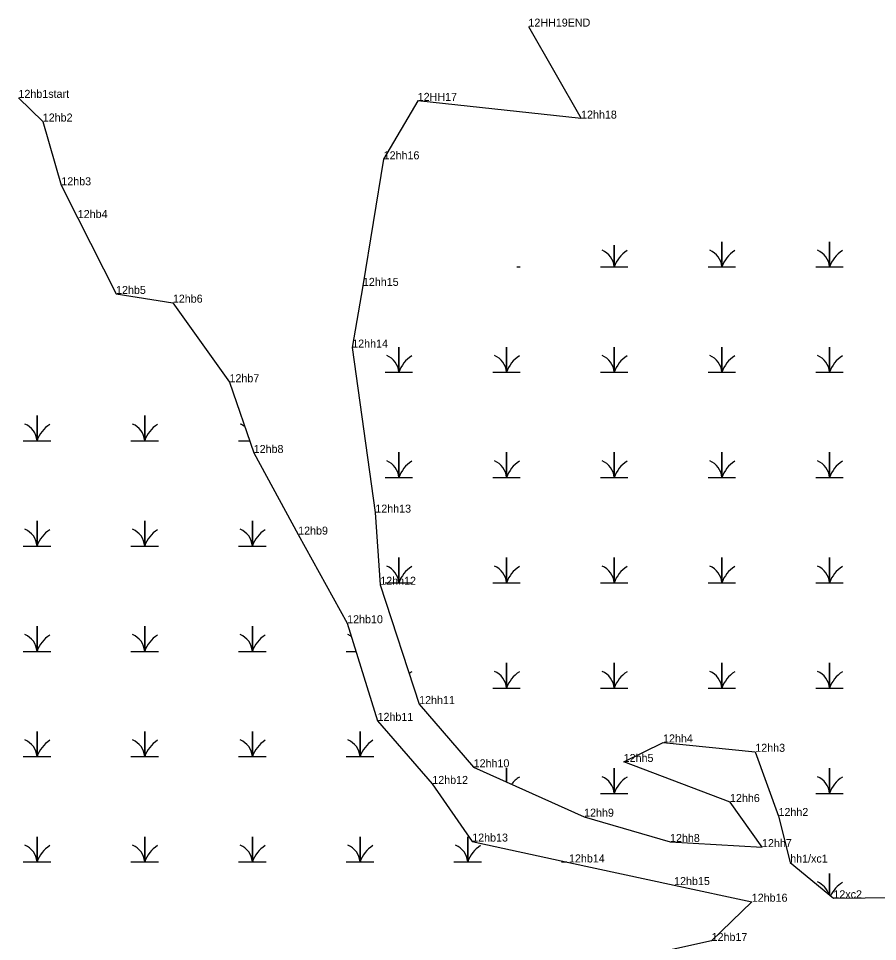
# Model space of a CAD drawing. Extents: x 2072529 to 2268796, y 436423 to 470406.
# Drawn here: x 2229917 to 2230453, y 451533 to 452110 of the extents above; entities that cross this region are included whole.
import ezdxf

# ---------------------------------------------------------------- set-up
doc = ezdxf.new("R2010")
doc.units = 0
for name, color, linetype in [('Exist Environmental Wetland Boundary Cogo Comment', 7, 'Continuous'), ('Exist Environmental Wetland Boundary Cogo Point CELL', 7, 'Continuous'), ('Old_Level_20', 7, 'Continuous')]:
    doc.layers.add(name, color=color, linetype=linetype)

msp = doc.modelspace()

# ---------------------------------------------------------------- linework, layer by layer
at = {"layer": 'Exist Environmental Wetland Boundary Cogo Point CELL'}
for points in [[(2230347.3, 451954.29), (2230355.9, 451954.29), (2230355.9, 451970.07), (2230355.9, 451954.29), (2230364.5, 451954.29)], [(2230414.55, 451954.29), (2230423.15, 451954.29), (2230423.15, 451970.07), (2230423.15, 451954.29), (2230431.75, 451954.29)], [(2230280.05, 451954.29), (2230288.65, 451954.29), (2230288.65, 451968.01)], [(2230288.65, 451968.01), (2230288.65, 451954.29), (2230297.25, 451954.29)], [(2230227.81, 451954.29), (2230230, 451954.29)], [(2230145.55, 451888.49), (2230154.15, 451888.49), (2230154.15, 451904.27), (2230154.15, 451888.49), (2230162.75, 451888.49)], [(2230212.8, 451888.49), (2230221.4, 451888.49), (2230221.4, 451904.27), (2230221.4, 451888.49), (2230230, 451888.49)], [(2230280.05, 451888.49), (2230288.65, 451888.49), (2230288.65, 451904.27), (2230288.65, 451888.49), (2230297.25, 451888.49)], [(2230347.3, 451888.49), (2230355.9, 451888.49), (2230355.9, 451904.27), (2230355.9, 451888.49), (2230364.5, 451888.49)], [(2230414.55, 451888.49), (2230423.15, 451888.49), (2230423.15, 451904.27), (2230423.15, 451888.49), (2230431.75, 451888.49)], [(2229919.53, 451845.68), (2229928.13, 451845.68), (2229928.13, 451861.46), (2229928.13, 451845.68), (2229936.73, 451845.68)], [(2229986.78, 451845.68), (2229995.38, 451845.68), (2229995.38, 451861.46), (2229995.38, 451845.68), (2230003.98, 451845.68)], [(2230054.03, 451845.68), (2230060.86, 451845.68)], [(2230145.55, 451822.69), (2230154.15, 451822.69), (2230154.15, 451838.47), (2230154.15, 451822.69), (2230162.75, 451822.69)], [(2230212.8, 451822.69), (2230221.4, 451822.69), (2230221.4, 451838.47), (2230221.4, 451822.69), (2230230, 451822.69)], [(2230280.05, 451822.69), (2230288.65, 451822.69), (2230288.65, 451838.47), (2230288.65, 451822.69), (2230297.25, 451822.69)], [(2230347.3, 451822.69), (2230355.9, 451822.69), (2230355.9, 451838.47), (2230355.9, 451822.69), (2230364.5, 451822.69)], [(2230414.55, 451822.69), (2230423.15, 451822.69), (2230423.15, 451838.47), (2230423.15, 451822.69), (2230431.75, 451822.69)], [(2229919.53, 451779.88), (2229928.13, 451779.88), (2229928.13, 451795.66), (2229928.13, 451779.88), (2229936.73, 451779.88)], [(2229986.78, 451779.88), (2229995.38, 451779.88), (2229995.38, 451795.66), (2229995.38, 451779.88), (2230003.98, 451779.88)], [(2230054.03, 451779.88), (2230062.63, 451779.88), (2230062.63, 451795.66), (2230062.63, 451779.88), (2230071.23, 451779.88)], [(2230145.55, 451756.89), (2230154.15, 451756.89), (2230154.15, 451772.67), (2230154.15, 451756.89), (2230162.75, 451756.89)], [(2230212.8, 451756.89), (2230221.4, 451756.89), (2230221.4, 451772.67), (2230221.4, 451756.89), (2230230, 451756.89)], [(2230280.05, 451756.89), (2230288.65, 451756.89), (2230288.65, 451772.67), (2230288.65, 451756.89), (2230297.25, 451756.89)], [(2230347.3, 451756.89), (2230355.9, 451756.89), (2230355.9, 451772.67), (2230355.9, 451756.89), (2230364.5, 451756.89)], [(2230414.55, 451756.89), (2230423.15, 451756.89), (2230423.15, 451772.67), (2230423.15, 451756.89), (2230431.75, 451756.89)], [(2229919.53, 451714.08), (2229928.13, 451714.08), (2229928.13, 451729.86), (2229928.13, 451714.08), (2229936.73, 451714.08)], [(2229986.78, 451714.08), (2229995.38, 451714.08), (2229995.38, 451729.86), (2229995.38, 451714.08), (2230003.98, 451714.08)], [(2230054.03, 451714.08), (2230062.63, 451714.08), (2230062.63, 451729.86), (2230062.63, 451714.08), (2230071.23, 451714.08)], [(2230121.28, 451714.08), (2230127.32, 451714.08)], [(2230212.8, 451691.09), (2230221.4, 451691.09), (2230221.4, 451706.87), (2230221.4, 451691.09), (2230230, 451691.09)], [(2230280.05, 451691.09), (2230288.65, 451691.09), (2230288.65, 451706.87), (2230288.65, 451691.09), (2230297.25, 451691.09)], [(2230347.3, 451691.09), (2230355.9, 451691.09), (2230355.9, 451706.87), (2230355.9, 451691.09), (2230364.5, 451691.09)], [(2230414.55, 451691.09), (2230423.15, 451691.09), (2230423.15, 451706.87), (2230423.15, 451691.09), (2230431.75, 451691.09)], [(2229919.53, 451648.28), (2229928.13, 451648.28), (2229928.13, 451664.06), (2229928.13, 451648.28), (2229936.73, 451648.28)], [(2229986.78, 451648.28), (2229995.38, 451648.28), (2229995.38, 451664.06), (2229995.38, 451648.28), (2230003.98, 451648.28)], [(2230054.03, 451648.28), (2230062.63, 451648.28), (2230062.63, 451664.06), (2230062.63, 451648.28), (2230071.23, 451648.28)], [(2230121.28, 451648.28), (2230129.88, 451648.28), (2230129.88, 451664.06), (2230129.88, 451648.28), (2230138.48, 451648.28)], [(2230221.4, 451632.43), (2230221.4, 451641.07), (2230221.4, 451632.43)], [(2230280.05, 451625.29), (2230288.65, 451625.29), (2230288.65, 451641.07), (2230288.65, 451625.29), (2230297.25, 451625.29)], [(2230414.55, 451625.29), (2230423.15, 451625.29), (2230423.15, 451641.07), (2230423.15, 451625.29), (2230431.75, 451625.29)], [(2229919.53, 451582.48), (2229928.13, 451582.48), (2229928.13, 451598.26), (2229928.13, 451582.48), (2229936.73, 451582.48)], [(2229986.78, 451582.48), (2229995.38, 451582.48), (2229995.38, 451598.26), (2229995.38, 451582.48), (2230003.98, 451582.48)], [(2230054.03, 451582.48), (2230062.63, 451582.48), (2230062.63, 451598.26), (2230062.63, 451582.48), (2230071.23, 451582.48)], [(2230121.28, 451582.48), (2230129.88, 451582.48), (2230129.88, 451598.26), (2230129.88, 451582.48), (2230138.48, 451582.48)], [(2230188.53, 451582.48), (2230197.13, 451582.48), (2230197.13, 451598.26), (2230197.13, 451582.48), (2230205.73, 451582.48)], [(2230255.78, 451582.48), (2230258.99, 451582.48)], [(2230423.15, 451561.75), (2230423.15, 451575.27), (2230423.15, 451561.75)]]:
    msp.add_lwpolyline(points, dxfattribs=at)
for centre, radius, start, end in [((2230276.38, 451953.4), 12.3, 4.14034, 67.53497), ((2230306.89, 451948.23), 19.22, 122.12745, 161.62219), ((2230343.63, 451953.4), 12.3, 4.14034, 67.53497), ((2230374.14, 451948.23), 19.22, 122.12745, 161.62219), ((2230410.88, 451953.4), 12.3, 4.14034, 67.53497), ((2230441.39, 451948.23), 19.22, 122.12745, 161.62219), ((2230141.88, 451887.6), 12.3, 4.14034, 67.53497), ((2230172.39, 451882.43), 19.22, 122.12745, 161.62219), ((2230209.13, 451887.6), 12.3, 4.14034, 67.53497), ((2230239.64, 451882.43), 19.22, 122.12745, 161.62219), ((2230276.38, 451887.6), 12.3, 4.14034, 67.53497), ((2230306.89, 451882.43), 19.22, 122.12745, 161.62219), ((2230343.63, 451887.6), 12.3, 4.14034, 67.53497), ((2230374.14, 451882.43), 19.22, 122.12745, 161.62219), ((2230410.88, 451887.6), 12.3, 4.14034, 67.53497), ((2230441.39, 451882.43), 19.22, 122.12745, 161.62219), ((2229915.86, 451844.79), 12.3, 4.14034, 67.53497), ((2229946.37, 451839.62), 19.22, 122.12745, 161.62219), ((2229983.11, 451844.79), 12.3, 4.14034, 67.53497), ((2230013.62, 451839.62), 19.22, 122.12745, 161.62219), ((2230050.36, 451844.79), 12.3, 52.64789, 67.53497), ((2230141.88, 451821.8), 12.3, 4.14034, 67.53497), ((2230172.39, 451816.63), 19.22, 122.12745, 161.62219), ((2230209.13, 451821.8), 12.3, 4.14034, 67.53497), ((2230239.64, 451816.63), 19.22, 122.12745, 161.62219), ((2230276.38, 451821.8), 12.3, 4.14034, 67.53497), ((2230306.89, 451816.63), 19.22, 122.12745, 161.62219), ((2230343.63, 451821.8), 12.3, 4.14034, 67.53497), ((2230374.14, 451816.63), 19.22, 122.12745, 161.62219), ((2230410.88, 451821.8), 12.3, 4.14034, 67.53497), ((2230441.39, 451816.63), 19.22, 122.12745, 161.62219), ((2229915.86, 451778.99), 12.3, 4.14034, 67.53497), ((2229983.11, 451778.99), 12.3, 4.14034, 67.53497), ((2230050.36, 451778.99), 12.3, 4.14034, 67.53497), ((2229946.37, 451773.82), 19.22, 122.12745, 161.62219), ((2230013.62, 451773.82), 19.22, 122.12745, 161.62219), ((2230080.87, 451773.82), 19.22, 122.12745, 161.62219), ((2230141.88, 451756), 12.3, 4.14034, 67.53497), ((2230209.13, 451756), 12.3, 4.14034, 67.53497), ((2230276.38, 451756), 12.3, 4.14034, 67.53497), ((2230343.63, 451756), 12.3, 4.14034, 67.53497), ((2230410.88, 451756), 12.3, 4.14034, 67.53497), ((2230172.39, 451750.83), 19.22, 122.12745, 161.62219), ((2230239.64, 451750.83), 19.22, 122.12745, 161.62219), ((2230306.89, 451750.83), 19.22, 122.12745, 161.62219), ((2230374.14, 451750.83), 19.22, 122.12745, 161.62219), ((2230441.39, 451750.83), 19.22, 122.12745, 161.62219), ((2229915.86, 451713.19), 12.3, 4.14034, 67.53497), ((2229946.37, 451708.02), 19.22, 122.12745, 161.62219), ((2229983.11, 451713.19), 12.3, 4.14034, 67.53497), ((2230013.62, 451708.02), 19.22, 122.12745, 161.62219), ((2230050.36, 451713.19), 12.3, 4.14034, 67.53497), ((2230080.87, 451708.02), 19.22, 122.12745, 161.62219), ((2230117.61, 451713.19), 12.3, 56.44243, 67.53497), ((2230172.39, 451685.03), 19.22, 122.12745, 127.82548), ((2230209.13, 451690.2), 12.3, 4.14034, 67.53497), ((2230239.64, 451685.03), 19.22, 122.12745, 161.62219), ((2230276.38, 451690.2), 12.3, 4.14034, 67.53497), ((2230306.89, 451685.03), 19.22, 122.12745, 161.62219), ((2230343.63, 451690.2), 12.3, 4.14034, 67.53497), ((2230374.14, 451685.03), 19.22, 122.12745, 161.62219), ((2230410.88, 451690.2), 12.3, 4.14034, 67.53497), ((2230441.39, 451685.03), 19.22, 122.12745, 161.62219), ((2229915.86, 451647.39), 12.3, 4.14034, 67.53497), ((2229946.37, 451642.22), 19.22, 122.12745, 161.62219), ((2229983.11, 451647.39), 12.3, 4.14034, 67.53497), ((2230013.62, 451642.22), 19.22, 122.12745, 161.62219), ((2230050.36, 451647.39), 12.3, 4.14034, 67.53497), ((2230080.87, 451642.22), 19.22, 122.12745, 161.62219), ((2230117.61, 451647.39), 12.3, 4.14034, 67.53497), ((2230148.12, 451642.22), 19.22, 122.12745, 161.62219), ((2230239.64, 451619.23), 19.22, 122.12745, 142.04224), ((2230276.38, 451624.4), 12.3, 4.14034, 67.53497), ((2230306.89, 451619.23), 19.22, 122.12745, 161.62219), ((2230410.88, 451624.4), 12.3, 4.14034, 67.53497), ((2230441.39, 451619.23), 19.22, 122.12745, 161.62219), ((2229915.86, 451581.59), 12.3, 4.14034, 67.53497), ((2229946.37, 451576.42), 19.22, 122.12745, 161.62219), ((2229983.11, 451581.59), 12.3, 4.14034, 67.53497), ((2230013.62, 451576.42), 19.22, 122.12745, 161.62219), ((2230050.36, 451581.59), 12.3, 4.14034, 67.53497), ((2230080.87, 451576.42), 19.22, 122.12745, 161.62219), ((2230117.61, 451581.59), 12.3, 4.14034, 67.53497), ((2230148.12, 451576.42), 19.22, 122.12745, 161.62219), ((2230184.86, 451581.59), 12.3, 4.14034, 67.53497), ((2230215.37, 451576.42), 19.22, 122.12745, 161.62219), ((2230410.88, 451558.6), 12.3, 16.81162, 67.53497), ((2230441.39, 451553.43), 19.22, 122.12745, 156.14785)]:
    msp.add_arc(centre, radius, start, end, dxfattribs=at)
at = {"layer": 'Old_Level_20'}
for p, q in [((2230235.08, 452104.53), (2230235.08, 452104.53)), ((2229916.54, 452059.99), (2229916.54, 452059.99)), ((2230165.91, 452058.11), (2230165.91, 452058.11)), ((2229931.73, 452045.2), (2229931.73, 452045.2)), ((2230267.96, 452047.04), (2230267.96, 452047.04)), ((2230144.64, 452021.59), (2230144.64, 452021.59)), ((2229943.3, 452005.34), (2229943.3, 452005.34)), ((2229953.58, 451984.88), (2229953.58, 451984.88)), ((2229977.5, 451937.44), (2229977.5, 451937.44)), ((2230012.98, 451931.99), (2230012.98, 451931.99)), ((2230125.01, 451903.92), (2230125.01, 451903.92)), ((2230048.35, 451882.27), (2230048.35, 451882.27)), ((2230063.46, 451838.07), (2230063.46, 451838.07)), ((2230139.43, 451800.78), (2230139.43, 451800.78)), ((2230091.25, 451787.04), (2230091.25, 451787.04)), ((2230142.52, 451755.69), (2230142.52, 451755.69)), ((2230121.85, 451731.65), (2230121.85, 451731.65)), ((2230166.82, 451681.15), (2230166.82, 451681.15)), ((2230140.84, 451670.66), (2230140.84, 451670.66)), ((2230319.15, 451657.16), (2230319.15, 451657.16)), ((2230376.77, 451651.31), (2230376.77, 451651.31)), ((2230200.84, 451641.63), (2230200.84, 451641.63)), ((2230294.56, 451644.97), (2230294.56, 451644.97)), ((2230175.01, 451631.24), (2230175.01, 451631.24)), ((2230360.97, 451619.93), (2230360.97, 451619.93)), ((2230269.85, 451610.77), (2230269.85, 451610.77)), ((2230391.27, 451611.19), (2230391.27, 451611.19)), ((2230199.96, 451595.2), (2230199.96, 451595.2)), ((2230323.51, 451594.95), (2230323.51, 451594.95)), ((2230380.96, 451591.75), (2230380.96, 451591.75)), ((2230260.4, 451582.17), (2230260.4, 451582.17)), ((2230398.58, 451582.1), (2230398.58, 451582.1)), ((2230326.07, 451568.04), (2230326.07, 451568.04)), ((2230425.55, 451559.76), (2230425.55, 451559.76)), ((2230374.56, 451557.62), (2230374.56, 451557.62)), ((2230349.49, 451533.09), (2230349.49, 451533.09))]:
    msp.add_line(p, q, dxfattribs=at)
for points in [[(2230235.08, 452104.53), (2230267.96, 452047.04), (2230165.91, 452058.11), (2230144.64, 452021.59), (2230131.69, 451942.48), (2230125.01, 451903.92), (2230139.43, 451800.78), (2230142.52, 451755.69), (2230166.82, 451681.15), (2230200.84, 451641.63), (2230269.85, 451610.77), (2230323.51, 451594.95), (2230380.96, 451591.75), (2230360.97, 451619.93), (2230294.56, 451644.97), (2230319.15, 451657.16), (2230376.77, 451651.31), (2230391.27, 451611.19), (2230398.58, 451582.1), (2230425.55, 451559.76), (2230485.18, 451560.46)], [(2229916.54, 452059.99), (2229931.73, 452045.2), (2229943.3, 452005.34), (2229953.58, 451984.88), (2229977.5, 451937.44), (2230012.98, 451931.99), (2230048.35, 451882.27), (2230063.46, 451838.07), (2230091.25, 451787.04), (2230121.85, 451731.65), (2230140.84, 451670.66), (2230175.01, 451631.24), (2230199.96, 451595.2), (2230260.4, 451582.17), (2230326.07, 451568.04), (2230374.56, 451557.62), (2230349.49, 451533.09), (2230284.51, 451518.88), (2230215.75, 451507.19), (2230145.13, 451476.98), (2230150.38, 451444.23)]]:
    msp.add_lwpolyline(points, dxfattribs=at)

# ---------------------------------------------------------------- texts
at = {"layer": 'Exist Environmental Wetland Boundary Cogo Comment'}
for s, p in [('12HH19END', (2230235.08, 452104.53)), ('12hb1start', (2229916.54, 452059.99)), ('12HH17', (2230165.91, 452058.11)), ('12hb2', (2229931.73, 452045.2)), ('12hh18', (2230267.96, 452047.04)), ('12hh16', (2230144.64, 452021.59)), ('12hb3', (2229943.3, 452005.34)), ('12hb4', (2229953.58, 451984.88)), ('12hh15', (2230131.69, 451942.48)), ('12hb5', (2229977.5, 451937.44)), ('12hb6', (2230012.98, 451931.99)), ('12hh14', (2230125.01, 451903.92)), ('12hb7', (2230048.35, 451882.27)), ('12hb8', (2230063.46, 451838.07)), ('12hh13', (2230139.43, 451800.78)), ('12hb9', (2230091.25, 451787.04)), ('12hh12', (2230142.52, 451755.69)), ('12hb10', (2230121.85, 451731.65)), ('12hh11', (2230166.82, 451681.15)), ('12hb11', (2230140.84, 451670.66)), ('12hh4', (2230319.15, 451657.16)), ('12hh3', (2230376.77, 451651.31)), ('12hh10', (2230200.84, 451641.63)), ('12hh5', (2230294.56, 451644.97)), ('12hb12', (2230175.01, 451631.24)), ('12hh6', (2230360.97, 451619.93)), ('12hh9', (2230269.85, 451610.77)), ('12hh2', (2230391.27, 451611.19)), ('12hb13', (2230199.96, 451595.2)), ('12hh8', (2230323.51, 451594.95)), ('12hh7', (2230380.96, 451591.75)), ('12hb14', (2230260.4, 451582.17)), ('hh1/xc1', (2230398.58, 451582.1)), ('12hb15', (2230326.07, 451568.04)), ('12hb16', (2230374.56, 451557.62)), ('12xc2', (2230425.55, 451559.76)), ('12hb17', (2230349.49, 451533.09))]:
    msp.add_text(s, height=5, dxfattribs=at).set_placement(p)

doc.saveas('drawing.dxf')
